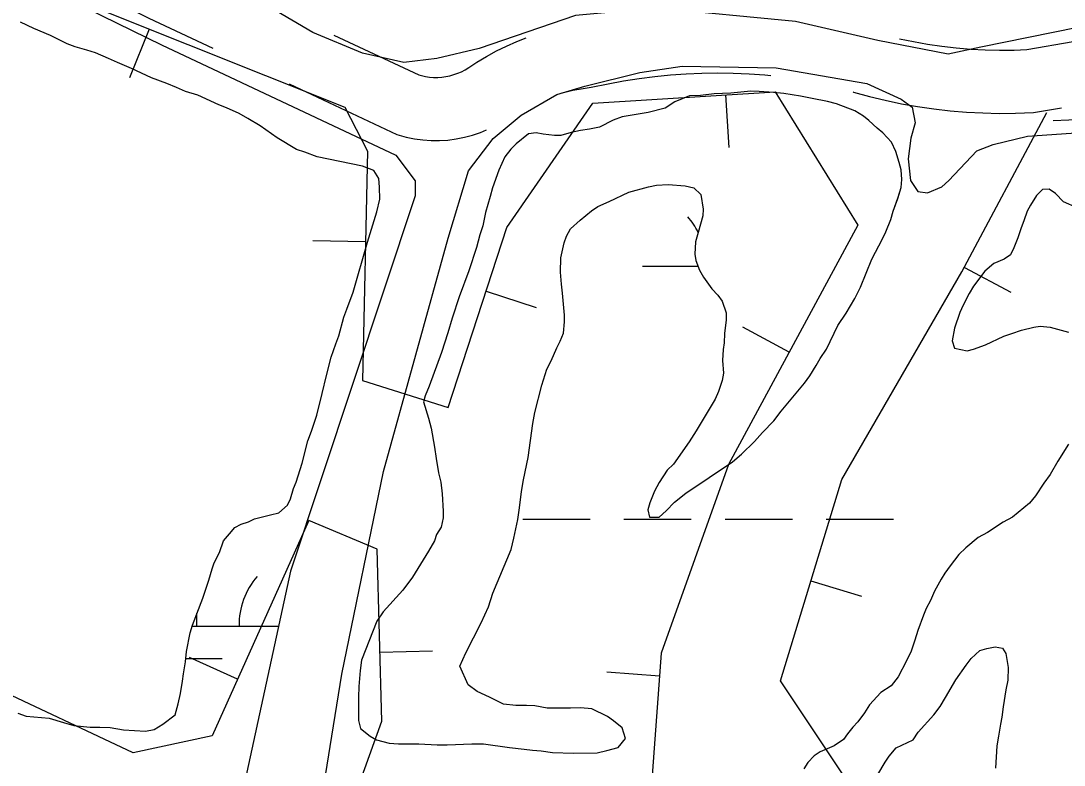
# Model space of a CAD drawing. Extents: x 3445503 to 3483459, y 540493 to 566012.
# Drawn here: x 3464189.7 to 3464684.8, y 549523.1 to 549876.5 of the extents above; entities that cross this region are included whole.
import ezdxf

# ---------------------------------------------------------------- set-up
doc = ezdxf.new("R2010")
doc.units = 0
for name, color, linetype in [('V-BORW-LINE', 7, 'Continuous'), ('V-ROAD-CNTR', 7, 'Continuous'), ('V-SITE-VEGE', 7, 'Continuous'), ('V-WETL-SWMP', 7, 'Continuous')]:
    doc.layers.add(name, color=color, linetype=linetype)

msp = doc.modelspace()

# ---------------------------------------------------------------- linework, layer by layer
at = {"layer": 'V-BORW-LINE'}
for p, q in [((3464250.64, 549872.56), (3464241.35, 549849.35)), ((3464524.09, 549841.27), (3464525.64, 549816.32)), ((3464353.31, 549771.48), (3464328.32, 549772.04)), ((3464637.48, 549759.39), (3464659.54, 549747.63)), ((3464410.52, 549748.12), (3464434.29, 549740.4)), ((3464554.32, 549719.18), (3464532.32, 549731.05)), ((3464564.68, 549610.55), (3464588.59, 549603.27)), ((3464360.12, 549576.79), (3464385.11, 549577.47)), ((3464292.54, 549563.97), (3464269.74, 549574.22)), ((3464492.72, 549565.43), (3464467.79, 549567.26))]:
    msp.add_line(p, q, dxfattribs=at)
for points in [[(3464134.37, 549922.51), (3464231.29, 549880.3), (3464343.53, 549835.41), (3464354.29, 549814.55), (3464351.83, 549705.71), (3464392.56, 549692.86), (3464420.36, 549778.39), (3464461.14, 549837.36), (3464547.69, 549842.74), (3464586.89, 549779.52), (3464525.56, 549665.89), (3464493.52, 549576.25), (3464488.62, 549509.61), (3464477.9, 549374.67), (3464489.75, 549286.29)], [(3464679.57, 549829.12), (3464805.97, 549834.52), (3464925.66, 549784.47), (3464970.65, 549735.88), (3465020.37, 549671.6), (3464998.24, 549609.05), (3464967.74, 549586.95), (3464854.39, 549568.59), (3464803.8, 549530.74), (3464855.01, 549442.61), (3464998.4, 549425.32), (3465263.15, 549357.53), (3465245.66, 549286.44), (3465202.64, 549215.99), (3465145.37, 549216.7), (3464900.21, 549281.88), (3464765.99, 549310.5), (3464656.74, 549403.39), (3464550.23, 549563.12), (3464579.34, 549658.69), (3464636.33, 549757.23), (3464676.66, 549832.9)], [(3464336.54, 549230.68), (3464333.63, 549310.1), (3464326.62, 549394.25), (3464335.42, 549472.62), (3464361.01, 549544.05), (3464358.8, 549625.62), (3464326.41, 549639.3), (3464280.45, 549537.07), (3464243.09, 549528.97), (3464174.44, 549561.28)]]:
    msp.add_lwpolyline(points, dxfattribs=at)
at = {"layer": 'V-ROAD-CNTR'}
for points in [[(3464191.09, 549907.66), (3464250.4, 549877.77), (3464280.81, 549863.51)], [(3464338.25, 549869.71), (3464378.62, 549850.78), (3464379.79, 549850.45), (3464381.7, 549850.05), (3464383.63, 549849.78), (3464385.58, 549849.64), (3464387.53, 549849.63), (3464389.48, 549849.75), (3464391.41, 549850.01), (3464393.33, 549850.4), (3464395.21, 549850.91), (3464397.06, 549851.55), (3464398.86, 549852.31), (3464400.6, 549853.19), (3464402.34, 549854.23), (3464406.15, 549856.79), (3464410.71, 549859.57), (3464415.4, 549862.15), (3464420.21, 549864.5), (3464425.11, 549866.64), (3464429.51, 549868.32)], [(3464606.64, 549867.99), (3464613.25, 549866.6), (3464620.01, 549865.4), (3464626.8, 549864.41), (3464633.62, 549863.63), (3464640.46, 549863.06), (3464647.31, 549862.69), (3464654.18, 549862.54), (3464661.04, 549862.6), (3464667.14, 549862.84), (3464689.17, 549866.62), (3464705.69, 549869.31)], [(3464446.41, 549842.23), (3464447.81, 549842.62), (3464451.7, 549843.53), (3464455.61, 549844.26), (3464460.41, 549844.93), (3464468.43, 549846.61), (3464475.77, 549847.96), (3464483.15, 549849.09), (3464490.55, 549850.03), (3464497.98, 549850.76), (3464505.43, 549851.28), (3464512.88, 549851.61), (3464520.35, 549851.72), (3464527.81, 549851.64), (3464535.27, 549851.34), (3464542.71, 549850.84), (3464545.59, 549850.57)], [(3464317.02, 549846.53), (3464368.12, 549822.56), (3464372.65, 549821.29), (3464376.55, 549820.47), (3464380.48, 549819.93), (3464384.45, 549819.64), (3464388.43, 549819.63), (3464392.4, 549819.88), (3464396.34, 549820.4), (3464400.25, 549821.19), (3464404.08, 549822.23), (3464407.84, 549823.53), (3464410.65, 549824.73)], [(3464584.65, 549842.69), (3464584.87, 549842.62), (3464592.37, 549840.56), (3464599.94, 549838.74), (3464607.56, 549837.14), (3464615.22, 549835.78), (3464622.92, 549834.66), (3464630.65, 549833.77), (3464638.41, 549833.12), (3464646.18, 549832.71), (3464653.97, 549832.54), (3464661.75, 549832.6), (3464670.28, 549832.93), (3464683.49, 549835.2)]]:
    msp.add_lwpolyline(points, dxfattribs=at)
at = {"layer": 'V-SITE-VEGE'}
for points in [[(3464316.22, 549646.54), (3464317.66, 549649.59), (3464319.1, 549654.38), (3464320.39, 549657.43), (3464323.26, 549666.42), (3464325.98, 549677.16), (3464327.71, 549681.66), (3464330.15, 549689.2), (3464332.73, 549699.5), (3464334.74, 549708.06), (3464337.03, 549716.76), (3464339.19, 549723.15), (3464340.63, 549726.92), (3464343.06, 549735.77), (3464344.36, 549739.54), (3464347.38, 549747.67), (3464354.27, 549771.46), (3464358.72, 549785.83), (3464360.15, 549791.78), (3464359.99, 549797.57), (3464359.54, 549801.63), (3464357.21, 549805.39), (3464351.84, 549807.41), (3464330.37, 549811.84), (3464324.43, 549814.14), (3464320.51, 549815.43), (3464311.36, 549820.92), (3464303.37, 549826.55), (3464297.42, 549830.15), (3464293.35, 549832.46), (3464287.4, 549835.2), (3464283.62, 549836.63), (3464273.75, 549841.1), (3464267.81, 549842.96), (3464263.6, 549844.84), (3464258.95, 549846.71), (3464251.7, 549849.44), (3464242.26, 549853.76), (3464235.58, 549856.64), (3464231.37, 549858.66), (3464225.13, 549861.25), (3464221.07, 549862.54), (3464215.56, 549864.12), (3464211.79, 549865.56), (3464203.8, 549869.45), (3464195.96, 549872.76), (3464189.58, 549875.79)], [(3464588.15, 549749.97), (3464593.62, 549763.32), (3464598.66, 549772.9), (3464600.25, 549776.25), (3464602.55, 549782.19), (3464603.7, 549786.11), (3464605.86, 549792.21), (3464607.44, 549797.29), (3464607.86, 549801.2), (3464607.41, 549805.69), (3464606.53, 549809.17), (3464604.92, 549814.38), (3464602.88, 549818.87), (3464598.81, 549823.35), (3464596.04, 549825.52), (3464592.12, 549829.13), (3464589.65, 549831.15), (3464585.44, 549833.75), (3464576.73, 549837.06), (3464572.53, 549838.21), (3464565.27, 549839.63), (3464559.76, 549840.63), (3464551.79, 549841.91), (3464546.85, 549842.48), (3464540.04, 549842.89), (3464536.13, 549843.03), (3464526.71, 549842.13), (3464518.73, 549841.82), (3464512.21, 549841.07), (3464507, 549840.91), (3464500.04, 549837.99), (3464495.42, 549834.94), (3464487.45, 549832.88), (3464475.13, 549830.82), (3464470.79, 549829.36), (3464464.28, 549826), (3464459.5, 549824.97), (3464455.29, 549824.38), (3464450.95, 549823.5), (3464446.02, 549822.04), (3464442.98, 549822.03), (3464437.61, 549822.73), (3464434.28, 549823.31), (3464430.66, 549822.86), (3464424.73, 549818.06), (3464422.27, 549815.59), (3464419.38, 549811.95), (3464416.5, 549805.57), (3464413.48, 549797.15), (3464412.48, 549793.09), (3464410.18, 549785.54), (3464408.9, 549779.16), (3464407.6, 549774.95), (3464406.02, 549768.86), (3464402.29, 549757.83), (3464397.69, 549745.5), (3464394.38, 549735.34), (3464392.37, 549728.38), (3464389.36, 549718.95), (3464383.46, 549702.98), (3464381.59, 549698.48), (3464380.73, 549695.58), (3464383.21, 549687.91), (3464384.39, 549683.12), (3464386.01, 549674), (3464386.75, 549668.64), (3464387.93, 549661.83), (3464389.1, 549657.48), (3464389.7, 549651.97), (3464390.16, 549643.71), (3464390.17, 549640.53), (3464389.16, 549636.03), (3464387, 549632.69), (3464385.99, 549629.64), (3464383.25, 549624.7), (3464375.61, 549612.36), (3464370.99, 549606.26), (3464361.74, 549595.94), (3464358.71, 549591.44), (3464351.37, 549573), (3464350.8, 549568.07), (3464350.1, 549560.39), (3464349.97, 549555.32), (3464350, 549544.3), (3464350.89, 549540.53), (3464355.53, 549536.92), (3464358.58, 549535.19), (3464364.53, 549533.61), (3464368.88, 549533.19), (3464378.59, 549533.22), (3464387.29, 549532.81), (3464392.08, 549532.82), (3464403.82, 549533.3), (3464409.33, 549533.31), (3464421.65, 549531.46), (3464428.61, 549530.76), (3464432.53, 549530.19), (3464436.59, 549529.91), (3464442.1, 549529.06), (3464451.96, 549528.8), (3464463.26, 549528.97)], [(3464468.14, 549546.24), (3464460.74, 549549.84), (3464455.37, 549550.26), (3464450.59, 549550.1), (3464439.42, 549550.21), (3464433.62, 549551.21), (3464429.71, 549551.49), (3464424.64, 549551.48), (3464418.84, 549552.04), (3464412.16, 549555.35), (3464406.21, 549558.09), (3464402, 549561.27), (3464398.06, 549570.1), (3464400.93, 549576.48), (3464408.14, 549590.71), (3464411.6, 549598.26), (3464413.75, 549604.79), (3464422.39, 549625.54), (3464423.68, 549630.91), (3464425.54, 549639.76), (3464426.39, 549645.27), (3464427.38, 549653.1), (3464428.24, 549658.61), (3464430.53, 549669.2), (3464432.65, 549685.3), (3464433.65, 549690.52), (3464436.95, 549703.43), (3464439.39, 549711.12), (3464441.41, 549715.04), (3464444, 549721.28), (3464445.73, 549724.47), (3464447.17, 549728.25), (3464447.73, 549733.61), (3464447.72, 549736.8), (3464446.82, 549747.24), (3464446.23, 549751.44), (3464445.78, 549757.09), (3464445.9, 549763.91), (3464447.62, 549771.01), (3464448.63, 549774.2), (3464450.5, 549777.69), (3464455.13, 549781.76), (3464460.48, 549786.27), (3464463.52, 549788.31), (3464468.87, 549790.64), (3464478.28, 549795.17), (3464487.55, 549797.66), (3464491.32, 549798.39), (3464496.97, 549798.7), (3464504.95, 549798.14), (3464509.15, 549797.14), (3464512.35, 549793.96), (3464513.53, 549787.01), (3464513.4, 549783.96), (3464511.1, 549775.98), (3464509.95, 549771.48), (3464509.54, 549765.68), (3464509.98, 549762.64), (3464511.73, 549758.15), (3464513.62, 549754.83), (3464517.7, 549749.18), (3464520.46, 549746.29), (3464522.5, 549743.4), (3464524.4, 549737.9), (3464524.41, 549734.56), (3464523.71, 549728.04), (3464523.43, 549723.54), (3464523, 549720.5), (3464522.73, 549715.28), (3464523.18, 549709.19), (3464522.61, 549705.71), (3464520.74, 549700.49), (3464519.16, 549696.86), (3464510.21, 549681.9), (3464506.9, 549676.53), (3464499.39, 549666.07), (3464496.5, 549663.16), (3464492.6, 549657.35), (3464490.44, 549653.14), (3464488.28, 549647.62), (3464487.28, 549644.29), (3464488.01, 549640.81), (3464492.65, 549640.83), (3464495.98, 549643.88), (3464499.88, 549647.95), (3464505.37, 549652.17), (3464527.36, 549667.17), (3464531.7, 549670.8), (3464537.92, 549676.76), (3464541.68, 549680.98), (3464547.02, 549686.65), (3464550.49, 549691.15), (3464561.61, 549704.52), (3464564.06, 549708.01), (3464567.09, 549712.8), (3464568.97, 549716.14), (3464572, 549720.64), (3464577.48, 549731.82), (3464581.37, 549737.63), (3464585.41, 549744.6), (3464588.15, 549749.97)], [(3464690.96, 549787.67), (3464684.57, 549790.55), (3464680.65, 549794.45), (3464677.74, 549796.62), (3464674.56, 549796.47), (3464671.66, 549793.56), (3464668.78, 549788.91), (3464667.34, 549786.15), (3464665.76, 549781.51), (3464664.46, 549778.17), (3464662.88, 549773.38), (3464661.01, 549768.74), (3464659.28, 549765.4), (3464656.39, 549763.36), (3464651.46, 549761.32), (3464647.12, 549757.68), (3464641.78, 549750.56), (3464639.76, 549747.08), (3464636.88, 549741.56), (3464635.3, 549738.08), (3464632.85, 549730.53), (3464631.71, 549724.58), (3464632.74, 549721.11), (3464638.83, 549719.82), (3464641.87, 549720.56), (3464647.52, 549722.6), (3464656.21, 549726.83), (3464659.97, 549728), (3464664.6, 549729.61), (3464670.4, 549731.08), (3464673.44, 549731.52), (3464678.23, 549731.1), (3464686.93, 549728.66)], [(3464686.8, 549675.46), (3464681.89, 549667.47), (3464678.14, 549661.08), (3464675.11, 549657.02), (3464671.21, 549650.92), (3464668.32, 549647.43), (3464660.37, 549640.88), (3464655.88, 549638.41), (3464648.5, 549633.6), (3464644.02, 549631.12), (3464638.09, 549626.32), (3464634.76, 549623.12), (3464630.72, 549617.75), (3464628.27, 549614.26), (3464626.39, 549611.35), (3464623.22, 549605.69), (3464621.35, 549601.34), (3464619.33, 549597.56), (3464618.03, 549594.37), (3464615.45, 549587.11), (3464614.01, 549582.47), (3464612.14, 549577.25), (3464609.98, 549572.6), (3464606.09, 549565.05), (3464602.76, 549560.84), (3464597.85, 549557.64), (3464592.5, 549551.68), (3464590.05, 549547.9), (3464586.87, 549543.69), (3464584.56, 549541.22), (3464581.96, 549538.02), (3464580.08, 549535.26), (3464575.74, 549532.35), (3464569.08, 549529.43), (3464566.19, 549527.54), (3464563.15, 549524.34), (3464561.28, 549521.44)], [(3464188.36, 549547.88), (3464192.28, 549546.45), (3464203.16, 549545.46), (3464209.97, 549543.31), (3464214.91, 549541.88), (3464222.59, 549541.17), (3464227.23, 549541.19), (3464232.16, 549541.05), (3464238.4, 549539.91), (3464248.84, 549539.22), (3464253.04, 549540.1), (3464257.09, 549542.58), (3464263.02, 549546.94), (3464264.45, 549552.17), (3464265.46, 549557.1), (3464266.45, 549563.05), (3464266.88, 549566.52), (3464267.88, 549572.18), (3464268.29, 549577.11), (3464270.16, 549585.96), (3464271.16, 549589.58), (3464276.05, 549602.36), (3464278.92, 549610.92), (3464280.5, 549616.29), (3464281.51, 549619.19), (3464283.96, 549624.12), (3464285.97, 549629.64), (3464288.72, 549632.98), (3464291.32, 549635.89), (3464294.21, 549637.49), (3464297.69, 549638.66), (3464300.58, 549640.12), (3464308.26, 549641.88), (3464312.17, 549642.91), (3464316.22, 549646.54)], [(3464596.37, 549518.64), (3464599.83, 549524.59), (3464601.85, 549527.35), (3464605.17, 549531.42), (3464613.13, 549535.07), (3464615.59, 549538.84), (3464622.96, 549546.98), (3464625.99, 549550.91), (3464628.44, 549555.26), (3464633.49, 549563.69), (3464638.25, 549570.66), (3464640.71, 549573.71), (3464644.75, 549577.49), (3464648.09, 549578.51), (3464652.14, 549579.25), (3464655.48, 549578.68), (3464657.08, 549576.07), (3464658.26, 549569.41), (3464658.13, 549563.47), (3464657.13, 549558.83), (3464655.85, 549550.85), (3464655.28, 549545.92), (3464654.57, 549542.58), (3464653.71, 549536.93), (3464652.86, 549532.29), (3464652.31, 549521.7)], [(3464463.26, 549528.97), (3464467.75, 549530), (3464473.11, 549531.47), (3464476.72, 549535.83), (3464475.12, 549540.9), (3464470.9, 549544.22), (3464468.14, 549546.24)]]:
    msp.add_lwpolyline(points, dxfattribs=at)
at = {"layer": 'V-WETL-SWMP'}
for p, q in [((3464484.74, 549759.99), (3464511.02, 549759.99)), ((3464427.9, 549639.92), (3464459.9, 549639.92)), ((3464475.9, 549639.92), (3464507.9, 549639.92)), ((3464523.9, 549639.92), (3464555.9, 549639.92)), ((3464571.9, 549639.92), (3464603.9, 549639.92)), ((3464273.31, 549589.18), (3464273.31, 549595.2)), ((3464271.04, 549589.18), (3464312.01, 549589.18)), ((3464268.01, 549573.75), (3464285.31, 549573.75))]:
    msp.add_line(p, q, dxfattribs=at)
for points in [[(3464736.62, 549882.5), (3464645.35, 549863.97), (3464629.71, 549860.66), (3464596.42, 549867.09), (3464557.26, 549876.1), (3464491.36, 549882.43), (3464452.88, 549879.06), (3464407.27, 549863.27), (3464387.06, 549858.65), (3464371.41, 549856.64), (3464351.83, 549861.15), (3464328.32, 549870.87), (3464144.23, 549979.18), (3464143.44, 549990.46)], [(3464157.69, 549913.46), (3464256.54, 549865.04), (3464367.74, 549812.77), (3464376.87, 549800.45), (3464376.89, 549793.31), (3464317.67, 549615.2), (3464263.84, 549367.61), (3464249.66, 549332.5), (3464245.12, 549329.24), (3464226.95, 549324.64), (3464188.02, 549313.48)], [(3464188.36, 549547.88), (3464192.28, 549546.45), (3464203.16, 549545.46), (3464209.98, 549543.31), (3464214.91, 549541.87), (3464222.59, 549541.17), (3464227.23, 549541.19), (3464232.16, 549541.05), (3464238.4, 549539.91), (3464248.84, 549539.22), (3464253.04, 549540.1), (3464257.09, 549542.58), (3464263.02, 549546.94), (3464264.45, 549552.17), (3464265.46, 549557.1), (3464266.45, 549563.04), (3464266.88, 549566.52), (3464267.88, 549572.18), (3464268.29, 549577.11), (3464270.15, 549585.96), (3464271.16, 549589.58), (3464276.05, 549602.36), (3464278.92, 549610.92), (3464280.5, 549616.29), (3464281.51, 549619.19), (3464283.96, 549624.12), (3464285.97, 549629.64), (3464288.72, 549632.98), (3464291.32, 549635.89), (3464294.21, 549637.49), (3464297.69, 549638.66), (3464300.58, 549640.12), (3464308.26, 549641.88), (3464312.17, 549642.91), (3464316.22, 549646.54), (3464317.66, 549649.59), (3464319.1, 549654.38), (3464320.39, 549657.43), (3464323.26, 549666.42), (3464325.99, 549677.16), (3464327.71, 549681.66), (3464330.15, 549689.2), (3464332.73, 549699.5), (3464334.74, 549708.06), (3464337.03, 549716.76), (3464339.19, 549723.15), (3464340.63, 549726.92), (3464343.06, 549735.77), (3464344.36, 549739.54), (3464347.38, 549747.67), (3464354.27, 549771.46), (3464358.72, 549785.83), (3464360.15, 549791.78), (3464359.99, 549797.57), (3464359.54, 549801.63), (3464357.21, 549805.39), (3464351.84, 549807.41), (3464330.38, 549811.84), (3464324.43, 549814.14), (3464320.51, 549815.43), (3464311.36, 549820.91), (3464303.37, 549826.54), (3464297.42, 549830.15), (3464293.35, 549832.46), (3464287.4, 549835.2), (3464283.62, 549836.63), (3464273.75, 549841.1), (3464267.81, 549842.96), (3464263.6, 549844.84), (3464258.95, 549846.71), (3464251.7, 549849.44), (3464242.26, 549853.76), (3464235.58, 549856.64), (3464231.38, 549858.66), (3464225.13, 549861.25), (3464221.07, 549862.54), (3464215.56, 549864.12), (3464211.79, 549865.56), (3464203.8, 549869.45), (3464195.96, 549872.76), (3464189.58, 549875.79)], [(3464283.5, 549300.84), (3464300.04, 549325.31), (3464313.94, 549357.91), (3464317.13, 549379.73), (3464318.64, 549421.09), (3464341.98, 549566.37), (3464361.89, 549662.48), (3464392.5, 549773.27), (3464402.17, 549805.21), (3464413.85, 549820.55), (3464427.16, 549831.66), (3464444.07, 549841.47), (3464457.4, 549845.42), (3464483.43, 549852.01), (3464503.61, 549855), (3464548.22, 549854.15), (3464591.22, 549846.79), (3464607.52, 549839.35), (3464612.74, 549835.46), (3464614.07, 549827.97), (3464612.13, 549820.8)], [(3464612.13, 549820.8), (3464610.86, 549811.03), (3464611.87, 549800.62), (3464615.46, 549795.42), (3464620.02, 549794.78), (3464626.85, 549797.73), (3464630.1, 549800.67), (3464643.41, 549814.71), (3464651.17, 549817.7), (3464667.45, 549821.66), (3464706.52, 549824.38), (3464803.52, 549846.81), (3464838.69, 549848.21), (3464864.75, 549846.34), (3464891.49, 549834.69), (3464937.85, 549796.39), (3465020.82, 549714.56), (3465059.42, 549657.35), (3465084.36, 549592.93), (3465100.35, 549471.82), (3465106.92, 549455.55), (3465118.02, 549445.81), (3465141.49, 549438.06), (3465189.06, 549431.04)], [(3464605.86, 549792.2), (3464607.44, 549797.28), (3464607.86, 549801.2), (3464607.41, 549805.69), (3464606.53, 549809.17), (3464604.92, 549814.38), (3464602.88, 549818.87), (3464598.81, 549823.35), (3464596.05, 549825.52), (3464592.12, 549829.13), (3464589.65, 549831.15), (3464585.44, 549833.75), (3464576.73, 549837.06), (3464572.52, 549838.2), (3464565.27, 549839.63), (3464559.76, 549840.63), (3464551.79, 549841.91), (3464546.85, 549842.48), (3464540.04, 549842.89), (3464536.13, 549843.03), (3464526.71, 549842.13), (3464518.73, 549841.82), (3464512.21, 549841.07), (3464507, 549840.91), (3464500.05, 549837.99), (3464495.42, 549834.94), (3464487.45, 549832.88), (3464475.13, 549830.82), (3464470.79, 549829.35), (3464464.28, 549826), (3464459.5, 549824.97), (3464455.29, 549824.38), (3464450.95, 549823.5), (3464446.02, 549822.03), (3464442.98, 549822.03), (3464437.61, 549822.73), (3464434.28, 549823.3), (3464430.66, 549822.86), (3464424.73, 549818.06), (3464422.27, 549815.59), (3464419.38, 549811.95), (3464416.5, 549805.57), (3464413.48, 549797.15), (3464412.48, 549793.09), (3464410.18, 549785.54), (3464408.89, 549779.16), (3464407.6, 549774.95), (3464406.02, 549768.86), (3464402.29, 549757.83), (3464397.69, 549745.5), (3464394.38, 549735.34), (3464392.37, 549728.38), (3464389.36, 549718.95), (3464383.46, 549702.98), (3464381.59, 549698.48), (3464380.73, 549695.58), (3464383.21, 549687.91), (3464384.39, 549683.13), (3464386.01, 549674), (3464386.75, 549668.64), (3464387.93, 549661.83), (3464389.1, 549657.48), (3464389.7, 549651.98), (3464390.16, 549643.71), (3464390.17, 549640.53), (3464389.16, 549636.03), (3464387, 549632.69), (3464385.99, 549629.64), (3464383.25, 549624.7), (3464375.61, 549612.36), (3464370.99, 549606.26), (3464361.74, 549595.94), (3464358.71, 549591.44), (3464351.37, 549573.01), (3464350.8, 549568.07), (3464350.1, 549560.39), (3464349.97, 549555.32), (3464350, 549544.3), (3464350.89, 549540.53), (3464355.53, 549536.92), (3464358.58, 549535.19), (3464364.53, 549533.61), (3464368.88, 549533.19), (3464378.59, 549533.22), (3464387.29, 549532.81), (3464392.08, 549532.82), (3464403.82, 549533.3), (3464409.33, 549533.31), (3464421.65, 549531.46), (3464428.61, 549530.76), (3464432.53, 549530.19), (3464436.59, 549529.91), (3464442.1, 549529.06), (3464451.96, 549528.8), (3464463.26, 549528.97), (3464467.75, 549530), (3464473.11, 549531.47), (3464476.72, 549535.83), (3464475.11, 549540.9), (3464470.9, 549544.22), (3464468.14, 549546.24)], [(3464468.14, 549546.24), (3464460.74, 549549.84), (3464455.37, 549550.26), (3464450.59, 549550.1), (3464439.43, 549550.21), (3464433.62, 549551.21), (3464429.71, 549551.49), (3464424.64, 549551.48), (3464418.84, 549552.04), (3464412.16, 549555.35), (3464406.21, 549558.09), (3464402, 549561.27), (3464398.06, 549570.1), (3464400.94, 549576.48), (3464408.14, 549590.71), (3464411.6, 549598.26), (3464413.75, 549604.79), (3464422.39, 549625.54), (3464423.68, 549630.91), (3464425.54, 549639.76), (3464426.39, 549645.27), (3464427.38, 549653.1), (3464428.24, 549658.61), (3464430.52, 549669.2), (3464432.65, 549685.3), (3464433.65, 549690.52), (3464436.95, 549703.43), (3464439.39, 549711.12), (3464441.41, 549715.04), (3464444, 549721.28), (3464445.73, 549724.47), (3464447.17, 549728.25), (3464447.73, 549733.61), (3464447.72, 549736.8), (3464446.82, 549747.24), (3464446.23, 549751.44), (3464445.78, 549757.09), (3464445.9, 549763.9), (3464447.62, 549771.01), (3464448.63, 549774.2), (3464450.5, 549777.69), (3464455.13, 549781.76), (3464460.48, 549786.27), (3464463.52, 549788.31), (3464468.87, 549790.64), (3464478.28, 549795.17), (3464487.55, 549797.66), (3464491.32, 549798.39), (3464496.97, 549798.7), (3464504.95, 549798.14), (3464509.15, 549797.14), (3464512.35, 549793.96), (3464513.53, 549787.01), (3464513.4, 549783.96), (3464511.1, 549775.98), (3464509.95, 549771.48), (3464509.54, 549765.69), (3464509.98, 549762.64), (3464511.73, 549758.15), (3464513.63, 549754.82), (3464517.7, 549749.18), (3464520.46, 549746.29), (3464522.5, 549743.4), (3464524.4, 549737.9), (3464524.41, 549734.56), (3464523.71, 549728.04), (3464523.43, 549723.54), (3464523, 549720.5), (3464522.73, 549715.28), (3464523.18, 549709.19), (3464522.61, 549705.71), (3464520.74, 549700.49), (3464519.16, 549696.86), (3464510.22, 549681.9), (3464506.9, 549676.53), (3464499.39, 549666.07), (3464496.5, 549663.16), (3464492.6, 549657.35), (3464490.44, 549653.14), (3464488.28, 549647.63), (3464487.28, 549644.29), (3464488.01, 549640.81), (3464492.65, 549640.82), (3464495.98, 549643.88), (3464499.88, 549647.95), (3464505.37, 549652.17), (3464527.36, 549667.17), (3464531.7, 549670.8), (3464537.92, 549676.76), (3464541.68, 549680.98), (3464547.02, 549686.65), (3464550.49, 549691.15), (3464561.61, 549704.52), (3464564.06, 549708.01), (3464567.1, 549712.8), (3464568.97, 549716.14), (3464572, 549720.64), (3464577.48, 549731.82), (3464581.37, 549737.63), (3464585.41, 549744.6), (3464588.15, 549749.97)], [(3464690.96, 549787.67), (3464684.57, 549790.55), (3464680.65, 549794.45), (3464677.74, 549796.62), (3464674.56, 549796.47), (3464671.66, 549793.56), (3464668.78, 549788.91), (3464667.34, 549786.15), (3464665.76, 549781.51), (3464664.46, 549778.17), (3464662.88, 549773.38), (3464661.01, 549768.74), (3464659.28, 549765.4), (3464656.39, 549763.36), (3464651.46, 549761.32), (3464647.13, 549757.68), (3464641.78, 549750.56), (3464639.76, 549747.08), (3464636.88, 549741.56), (3464635.3, 549738.08), (3464632.85, 549730.53), (3464631.71, 549724.58), (3464632.74, 549721.11), (3464638.83, 549719.82), (3464641.87, 549720.56), (3464647.52, 549722.6), (3464656.2, 549726.83), (3464659.97, 549728), (3464664.6, 549729.61), (3464670.4, 549731.08), (3464673.44, 549731.52), (3464678.23, 549731.1), (3464686.93, 549728.66)], [(3464588.15, 549749.97), (3464593.62, 549763.32), (3464598.67, 549772.91), (3464600.25, 549776.24), (3464602.55, 549782.19), (3464603.7, 549786.11), (3464605.86, 549792.2)], [(3464686.8, 549675.46), (3464681.89, 549667.47), (3464678.14, 549661.08), (3464675.11, 549657.02), (3464671.21, 549650.92), (3464668.32, 549647.43), (3464660.37, 549640.88), (3464655.88, 549638.41), (3464648.5, 549633.6), (3464644.02, 549631.12), (3464638.09, 549626.32), (3464634.76, 549623.12), (3464630.72, 549617.75), (3464628.27, 549614.26), (3464626.39, 549611.36), (3464623.22, 549605.69), (3464621.35, 549601.34), (3464619.33, 549597.56), (3464618.03, 549594.37), (3464615.45, 549587.11), (3464614.01, 549582.47), (3464612.14, 549577.25), (3464609.98, 549572.6), (3464606.09, 549565.05), (3464602.77, 549560.84), (3464597.85, 549557.64), (3464592.5, 549551.68), (3464590.05, 549547.9), (3464586.87, 549543.69), (3464584.56, 549541.22), (3464581.96, 549538.02), (3464580.08, 549535.26), (3464575.74, 549532.35), (3464569.08, 549529.43), (3464566.19, 549527.54), (3464563.15, 549524.34), (3464561.28, 549521.44)], [(3464596.37, 549518.64), (3464599.83, 549524.59), (3464601.85, 549527.35), (3464605.17, 549531.42), (3464613.13, 549535.07), (3464615.59, 549538.84), (3464622.96, 549546.98), (3464625.99, 549550.91), (3464628.44, 549555.26), (3464633.49, 549563.69), (3464638.25, 549570.66), (3464640.71, 549573.71), (3464644.75, 549577.49), (3464648.09, 549578.51), (3464652.14, 549579.25), (3464655.48, 549578.68), (3464657.08, 549576.07), (3464658.26, 549569.41), (3464658.13, 549563.47), (3464657.13, 549558.82), (3464655.85, 549550.85), (3464655.28, 549545.92), (3464654.57, 549542.58), (3464653.72, 549536.93), (3464652.86, 549532.29), (3464652.31, 549521.7)]]:
    msp.add_lwpolyline(points, dxfattribs=at)
for centre, start, end in [((3464479.5, 549760.46), 26.2321, 40.7718), ((3464328.55, 549589.65), 139.2282, 180.7718)]:
    msp.add_arc(centre, 35.25, start, end, dxfattribs=at)

doc.saveas('drawing.dxf')
